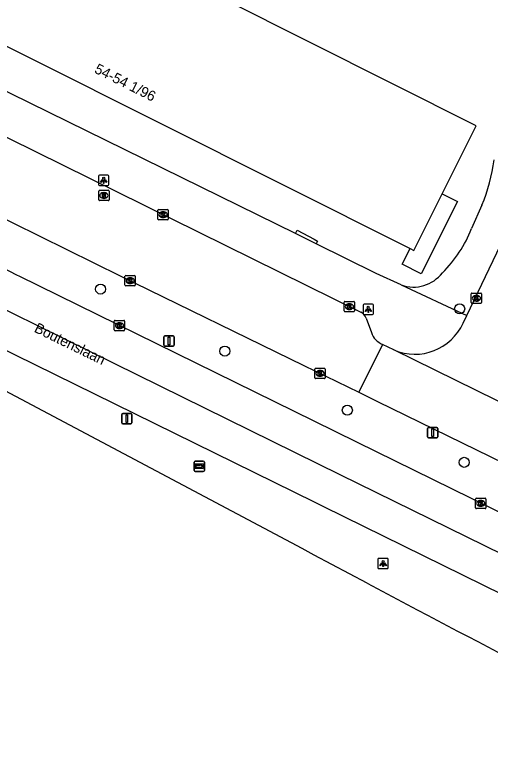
# Model space of a CAD drawing. Extents: x 160356 to 161355, y 381727 to 382845.
# Drawn here: x 160471 to 160517.1, y 381953 to 382025.3 of the extents above; entities that cross this region are included whole.
import ezdxf

# ---------------------------------------------------------------- set-up
doc = ezdxf.new("R2010")
doc.units = 0
for name, color, linetype in [('IMGEO_Boom', 7, 'Continuous'), ('IMGEO_Kolk', 7, 'Continuous'), ('IMGEO_Lichtpunt', 7, 'Continuous'), ('IMGEO_Openbare_ruimte_label', 7, 'Continuous'), ('IMGEO_Pand', 7, 'Continuous'), ('IMGEO_Pand_nummerreeks', 7, 'Continuous'), ('IMGEO_Rijbaan_lokaal_open', 7, 'Continuous'), ('IMGEO_Rijbaan_regionaal_gesloten', 7, 'Continuous'), ('IMGEO_Rioolput', 7, 'Continuous'), ('IMGEO_Verkeersbordpaal', 7, 'Continuous'), ('IMGEO_Voetpad_op_trap', 7, 'Continuous'), ('IMGEO_Voetpad_open', 7, 'Continuous'), ('IMGEO_Wegwijzer', 7, 'Continuous')]:
    doc.layers.add(name, color=color, linetype=linetype)

msp = doc.modelspace()

# ---------------------------------------------------------------- linework, layer by layer
at = {"layer": 'IMGEO_Boom'}
for centre in [(160479.279, 381998.748), (160514.119, 381996.833), (160491.331, 381992.73), (160503.218, 381987.005), (160514.56, 381981.94)]:
    msp.add_circle(centre, 0.489, dxfattribs=at)
at = {"layer": 'IMGEO_Kolk'}
for p, q in [((160484.845, 382005.542), (160484.845, 382006.394)), ((160484.92, 382006.468), (160485.772, 382006.468)), ((160485.333, 382006.248), (160485.358, 382006.248)), ((160485.846, 382006.394), (160485.846, 382005.542)), ((160485.772, 382005.468), (160484.92, 382005.468)), ((160485.356, 382005.688), (160485.331, 382005.688)), ((160481.646, 381999.136), (160481.646, 381999.988)), ((160481.721, 382000.062), (160482.573, 382000.062)), ((160482.134, 381999.842), (160482.159, 381999.842)), ((160482.647, 381999.988), (160482.647, 381999.136)), ((160482.573, 381999.062), (160481.721, 381999.062)), ((160482.157, 381999.282), (160482.132, 381999.282)), ((160515.234, 381997.433), (160515.234, 381998.285)), ((160515.309, 381998.359), (160516.161, 381998.359)), ((160515.722, 381998.139), (160515.747, 381998.139)), ((160516.235, 381998.285), (160516.235, 381997.433)), ((160502.913, 381996.621), (160502.913, 381997.473)), ((160502.988, 381997.547), (160503.84, 381997.547)), ((160503.914, 381997.473), (160503.914, 381996.621)), ((160515.745, 381997.579), (160515.72, 381997.579)), ((160503.424, 381996.767), (160503.399, 381996.767)), ((160503.401, 381997.327), (160503.426, 381997.327)), ((160516.161, 381997.359), (160515.309, 381997.359)), ((160503.84, 381996.547), (160502.988, 381996.547)), ((160480.61, 381994.78), (160480.61, 381995.632)), ((160480.685, 381995.706), (160481.537, 381995.706)), ((160481.098, 381995.486), (160481.123, 381995.486)), ((160481.611, 381995.632), (160481.611, 381994.78)), ((160481.537, 381994.706), (160480.685, 381994.706)), ((160481.121, 381994.926), (160481.096, 381994.926)), ((160500.07, 381990.14), (160500.07, 381990.992)), ((160500.145, 381991.066), (160500.997, 381991.066)), ((160501.071, 381990.992), (160501.071, 381990.14)), ((160500.581, 381990.286), (160500.556, 381990.286)), ((160500.558, 381990.846), (160500.583, 381990.846)), ((160500.997, 381990.066), (160500.145, 381990.066)), ((160515.665, 381977.527), (160515.665, 381978.379)), ((160515.74, 381978.453), (160516.592, 381978.453)), ((160516.153, 381978.233), (160516.178, 381978.233)), ((160516.666, 381978.379), (160516.666, 381977.527)), ((160516.592, 381977.453), (160515.74, 381977.453)), ((160516.176, 381977.673), (160516.151, 381977.673))]:
    msp.add_line(p, q, dxfattribs=at)
for points in [[(160484.845, 382005.542), (160484.845, 382006.394)], [(160484.92, 382006.468), (160485.772, 382006.468)], [(160485.166, 382006.168), (160485.289, 382006.168), (160485.289, 382006.017), (160485.419, 382006.168), (160485.583, 382006.168), (160485.437, 382006.017), (160485.59, 382005.768), (160485.438, 382005.768), (160485.353, 382005.932), (160485.289, 382005.865), (160485.289, 382005.768), (160485.166, 382005.768), (160485.166, 382006.168)], [(160485.846, 382006.394), (160485.846, 382005.542)], [(160485.772, 382005.468), (160484.92, 382005.468)], [(160481.646, 381999.136), (160481.646, 381999.988)], [(160481.721, 382000.062), (160482.573, 382000.062)], [(160481.967, 381999.762), (160482.09, 381999.762), (160482.09, 381999.611), (160482.22, 381999.762), (160482.384, 381999.762), (160482.238, 381999.611), (160482.391, 381999.362), (160482.239, 381999.362), (160482.154, 381999.526), (160482.09, 381999.459), (160482.09, 381999.362), (160481.967, 381999.362), (160481.967, 381999.762)], [(160482.647, 381999.988), (160482.647, 381999.136)], [(160482.573, 381999.062), (160481.721, 381999.062)], [(160515.234, 381997.433), (160515.234, 381998.285)], [(160515.309, 381998.359), (160516.161, 381998.359)], [(160516.235, 381998.285), (160516.235, 381997.433)], [(160502.913, 381996.621), (160502.913, 381997.473)], [(160502.988, 381997.547), (160503.84, 381997.547)], [(160503.914, 381997.473), (160503.914, 381996.621)], [(160515.555, 381998.059), (160515.678, 381998.059), (160515.678, 381997.908), (160515.808, 381998.059), (160515.972, 381998.059), (160515.826, 381997.908), (160515.979, 381997.659), (160515.827, 381997.659), (160515.742, 381997.823), (160515.678, 381997.756), (160515.678, 381997.659), (160515.555, 381997.659), (160515.555, 381998.059)], [(160503.234, 381997.247), (160503.357, 381997.247), (160503.357, 381997.096), (160503.487, 381997.247), (160503.651, 381997.247), (160503.505, 381997.096), (160503.658, 381996.847), (160503.506, 381996.847), (160503.421, 381997.011), (160503.357, 381996.944), (160503.357, 381996.847), (160503.234, 381996.847), (160503.234, 381997.247)], [(160516.161, 381997.359), (160515.309, 381997.359)], [(160503.84, 381996.547), (160502.988, 381996.547)], [(160480.61, 381994.78), (160480.61, 381995.632)], [(160480.685, 381995.706), (160481.537, 381995.706)], [(160480.931, 381995.406), (160481.054, 381995.406), (160481.054, 381995.255), (160481.184, 381995.406), (160481.348, 381995.406), (160481.202, 381995.255), (160481.355, 381995.006), (160481.203, 381995.006), (160481.118, 381995.17), (160481.054, 381995.103), (160481.054, 381995.006), (160480.931, 381995.006), (160480.931, 381995.406)], [(160481.611, 381995.632), (160481.611, 381994.78)], [(160481.537, 381994.706), (160480.685, 381994.706)], [(160500.07, 381990.14), (160500.07, 381990.992)], [(160500.145, 381991.066), (160500.997, 381991.066)], [(160501.071, 381990.992), (160501.071, 381990.14)], [(160500.391, 381990.766), (160500.514, 381990.766), (160500.514, 381990.615), (160500.644, 381990.766), (160500.808, 381990.766), (160500.662, 381990.615), (160500.815, 381990.366), (160500.663, 381990.366), (160500.578, 381990.53), (160500.514, 381990.463), (160500.514, 381990.366), (160500.391, 381990.366), (160500.391, 381990.766)], [(160500.997, 381990.066), (160500.145, 381990.066)], [(160515.665, 381977.527), (160515.665, 381978.379)], [(160515.74, 381978.453), (160516.592, 381978.453)], [(160515.986, 381978.153), (160516.109, 381978.153), (160516.109, 381978.002), (160516.239, 381978.153), (160516.403, 381978.153), (160516.257, 381978.002), (160516.41, 381977.753), (160516.258, 381977.753), (160516.173, 381977.917), (160516.109, 381977.85), (160516.109, 381977.753), (160515.986, 381977.753), (160515.986, 381978.153)], [(160516.666, 381978.379), (160516.666, 381977.527)], [(160516.592, 381977.453), (160515.74, 381977.453)]]:
    msp.add_lwpolyline(points, dxfattribs=at)
for centre, start, end in [((160484.922, 382006.392), 91.55205, 178.44795), ((160484.922, 382006.392), 91.55205, 178.44795), ((160485.77, 382006.392), 1.55205, 88.44795), ((160485.77, 382006.392), 1.55205, 88.44795), ((160484.922, 382005.544), 181.55205, 268.44795), ((160484.922, 382005.544), 181.55205, 268.44795), ((160485.77, 382005.544), 271.55205, 358.44795), ((160485.77, 382005.544), 271.55205, 358.44795), ((160481.723, 381999.986), 91.55205, 178.44795), ((160481.723, 381999.986), 91.55205, 178.44795), ((160482.571, 381999.986), 1.55205, 88.44795), ((160482.571, 381999.986), 1.55205, 88.44795), ((160481.723, 381999.138), 181.55205, 268.44795), ((160481.723, 381999.138), 181.55205, 268.44795), ((160482.571, 381999.138), 271.55205, 358.44795), ((160482.571, 381999.138), 271.55205, 358.44795), ((160515.311, 381998.283), 91.55205, 178.44795), ((160515.311, 381998.283), 91.55205, 178.44795), ((160516.159, 381998.283), 1.55205, 88.44795), ((160516.159, 381998.283), 1.55205, 88.44795), ((160502.99, 381997.471), 91.55205, 178.44795), ((160502.99, 381997.471), 91.55205, 178.44795), ((160503.838, 381997.471), 1.55205, 88.44795), ((160503.838, 381997.471), 1.55205, 88.44795), ((160515.311, 381997.435), 181.55205, 268.44795), ((160515.311, 381997.435), 181.55205, 268.44795), ((160516.159, 381997.435), 271.55205, 358.44795), ((160516.159, 381997.435), 271.55205, 358.44795), ((160502.99, 381996.623), 181.55205, 268.44795), ((160502.99, 381996.623), 181.55205, 268.44795), ((160503.838, 381996.623), 271.55205, 358.44795), ((160503.838, 381996.623), 271.55205, 358.44795), ((160480.687, 381995.63), 91.55205, 178.44795), ((160480.687, 381995.63), 91.55205, 178.44795), ((160481.535, 381995.63), 1.55205, 88.44795), ((160481.535, 381995.63), 1.55205, 88.44795), ((160480.687, 381994.782), 181.55205, 268.44795), ((160480.687, 381994.782), 181.55205, 268.44795), ((160481.535, 381994.782), 271.55205, 358.44795), ((160481.535, 381994.782), 271.55205, 358.44795), ((160500.147, 381990.99), 91.55205, 178.44795), ((160500.147, 381990.99), 91.55205, 178.44795), ((160500.995, 381990.99), 1.55205, 88.44795), ((160500.995, 381990.99), 1.55205, 88.44795), ((160500.147, 381990.142), 181.55205, 268.44795), ((160500.147, 381990.142), 181.55205, 268.44795), ((160500.995, 381990.142), 271.55205, 358.44795), ((160500.995, 381990.142), 271.55205, 358.44795), ((160515.742, 381978.377), 91.55205, 178.44795), ((160515.742, 381978.377), 91.55205, 178.44795), ((160516.59, 381978.377), 1.55205, 88.44795), ((160516.59, 381978.377), 1.55205, 88.44795), ((160515.742, 381977.529), 181.55205, 268.44795), ((160515.742, 381977.529), 181.55205, 268.44795), ((160516.59, 381977.529), 271.55205, 358.44795), ((160516.59, 381977.529), 271.55205, 358.44795)]:
    msp.add_arc(centre, 0.0765, start, end, dxfattribs=at)
for centre, major_axis, ratio, start_param, end_param in [((160485.332, 382005.968), (-0.387, 0.002), 0.722429, 4.712389, 7.853982), ((160485.357, 382005.968), (-0.39, 0.002), 0.717154, 1.570796, 4.712389), ((160482.133, 381999.562), (-0.387, 0.002), 0.722429, 4.712389, 7.853982), ((160482.158, 381999.562), (-0.39, 0.002), 0.717154, 1.570796, 4.712389), ((160515.721, 381997.859), (-0.387, 0.002), 0.722429, 4.712389, 7.853982), ((160515.746, 381997.859), (-0.39, 0.002), 0.717154, 1.570796, 4.712389), ((160503.4, 381997.047), (-0.387, 0.002), 0.722429, 4.712389, 7.853982), ((160503.425, 381997.047), (-0.39, 0.002), 0.717154, 1.570796, 4.712389), ((160481.097, 381995.206), (-0.387, 0.002), 0.722429, 4.712389, 7.853982), ((160481.122, 381995.206), (-0.39, 0.002), 0.717154, 1.570796, 4.712389), ((160500.557, 381990.566), (-0.387, 0.002), 0.722429, 4.712389, 7.853982), ((160500.582, 381990.566), (-0.39, 0.002), 0.717154, 1.570796, 4.712389), ((160516.152, 381977.953), (-0.387, 0.002), 0.722429, 4.712389, 7.853982), ((160516.177, 381977.953), (-0.39, 0.002), 0.717154, 1.570796, 4.712389)]:
    msp.add_ellipse(centre, major_axis=major_axis, ratio=ratio, start_param=start_param, end_param=end_param, dxfattribs=at)
at = {"layer": 'IMGEO_Lichtpunt'}
for p, q in [((160479.082, 382009.708), (160479.082, 382008.901)), ((160479.082, 382009.708), (160479.082, 382008.901)), ((160479.984, 382009.803), (160479.176, 382009.803)), ((160479.984, 382009.803), (160479.176, 382009.803)), ((160480.078, 382008.901), (160480.078, 382009.708)), ((160480.078, 382008.901), (160480.078, 382009.708)), ((160479.176, 382008.807), (160479.984, 382008.807)), ((160479.176, 382008.807), (160479.984, 382008.807)), ((160504.749, 381997.184), (160504.749, 381996.377)), ((160504.749, 381997.184), (160504.749, 381996.377)), ((160505.651, 381997.279), (160504.843, 381997.279)), ((160505.651, 381997.279), (160504.843, 381997.279)), ((160505.745, 381996.377), (160505.745, 381997.184)), ((160505.745, 381996.377), (160505.745, 381997.184)), ((160504.843, 381996.283), (160505.651, 381996.283)), ((160504.843, 381996.283), (160505.651, 381996.283)), ((160506.192, 381972.531), (160506.192, 381971.724)), ((160506.192, 381972.531), (160506.192, 381971.724)), ((160507.094, 381972.626), (160506.286, 381972.626)), ((160507.094, 381972.626), (160506.286, 381972.626)), ((160507.188, 381971.724), (160507.188, 381972.531)), ((160507.188, 381971.724), (160507.188, 381972.531)), ((160506.286, 381971.63), (160507.094, 381971.63)), ((160506.286, 381971.63), (160507.094, 381971.63))]:
    msp.add_line(p, q, dxfattribs=at)
for points in [[(160479.456, 382009.372), (160479.495, 382009.344), (160479.307, 382009.082), (160479.269, 382009.109), (160479.456, 382009.372)], [(160479.558, 382009.324), (160479.605, 382009.324), (160479.605, 382009.002), (160479.558, 382009.002), (160479.558, 382009.324)], [(160479.668, 382009.344), (160479.706, 382009.371), (160479.893, 382009.109), (160479.854, 382009.081), (160479.668, 382009.344)], [(160505.123, 381996.848), (160505.162, 381996.82), (160504.974, 381996.558), (160504.936, 381996.585), (160505.123, 381996.848)], [(160505.225, 381996.8), (160505.272, 381996.8), (160505.272, 381996.478), (160505.225, 381996.478), (160505.225, 381996.8)], [(160505.335, 381996.82), (160505.373, 381996.847), (160505.56, 381996.585), (160505.521, 381996.557), (160505.335, 381996.82)], [(160506.566, 381972.195), (160506.605, 381972.167), (160506.417, 381971.905), (160506.379, 381971.932), (160506.566, 381972.195)], [(160506.668, 381972.147), (160506.715, 381972.147), (160506.715, 381971.825), (160506.668, 381971.825), (160506.668, 381972.147)], [(160506.778, 381972.167), (160506.816, 381972.194), (160507.003, 381971.932), (160506.964, 381971.904), (160506.778, 381972.167)]]:
    msp.add_lwpolyline(points, dxfattribs=at)
for centre in [(160479.581, 382009.506), (160505.248, 381996.982), (160506.691, 381972.329)]:
    msp.add_circle(centre, 0.0994, dxfattribs=at)
for centre, start, end in [((160479.176, 382009.708), 90, 180), ((160479.176, 382009.708), 90, 180), ((160479.984, 382009.708), 0, 90), ((160479.984, 382009.708), 0, 90), ((160479.176, 382008.901), 180, 270), ((160479.176, 382008.901), 180, 270), ((160479.984, 382008.901), 270, 0), ((160479.984, 382008.901), 270, 360), ((160504.843, 381997.184), 90, 180), ((160504.843, 381997.184), 90, 180), ((160505.651, 381997.184), 0, 90), ((160505.651, 381997.184), 0, 90), ((160504.843, 381996.377), 180, 270), ((160504.843, 381996.377), 180, 270), ((160505.651, 381996.377), 270, 0), ((160505.651, 381996.377), 270, 360), ((160506.286, 381972.531), 90, 180), ((160506.286, 381972.531), 90, 180), ((160507.094, 381972.531), 0, 90), ((160507.094, 381972.531), 0, 90), ((160506.286, 381971.724), 180, 270), ((160506.286, 381971.724), 180, 270), ((160507.094, 381971.724), 270, 0), ((160507.094, 381971.724), 270, 360)]:
    msp.add_arc(centre, 0.0946, start, end, dxfattribs=at)
at = {"layer": 'IMGEO_Pand'}
for points in [[(160467.763, 382065.943), (160453.202, 382036.961), (160457.345, 382034.882), (160455.535, 382031.265), (160454.11, 382028.419), (160459.424, 382025.758), (160460.202, 382027.329), (160509.315, 382002.675)], [(160512.424, 382007.997), (160515.732, 382014.582), (160475.062, 382034.999), (160472.463, 382029.821), (160466.35, 382032.89), (160479.916, 382059.863), (160474.49, 382062.578)], [(160509.315, 382002.675), (160509.662, 382002.5), (160512.424, 382007.997)]]:
    msp.add_lwpolyline(points, dxfattribs=at)
at = {"layer": 'IMGEO_Rijbaan_lokaal_open'}
for points in [[(160514.813, 381996.196), (160519.525, 382006.044), (160521.512, 382011.289), (160521.895, 382012.476), (160522.836, 382027.224)], [(160444.04, 382026.363), (160504.52, 381996.501)], [(160447.16, 382016.805), (160481.251, 382000), (160498.999, 381991.333), (160504.347, 381988.735)], [(160514.455, 381995.447), (160514.813, 381996.196)], [(160505.047, 381995.939), (160505.549, 381994.526)], [(160506.618, 381993.385), (160504.347, 381988.735)], [(160507.741, 381992.845), (160506.618, 381993.385)], [(160521.73, 381985.97), (160507.741, 381992.845)], [(160504.347, 381988.735), (160506.148, 381987.854), (160521.176, 381980.499)]]:
    msp.add_lwpolyline(points, dxfattribs=at)
for centre, radius, start, end in [((160503.998, 381995.484), 1.143, 23.47103, 62.84731), ((160509.768, 381997.577), 5.148, 246.81002, 335.5575), ((160507.376, 381995.167), 1.936, 199.31879, 246.94923)]:
    msp.add_arc(centre, radius, start, end, dxfattribs=at)
at = {"layer": 'IMGEO_Rijbaan_regionaal_gesloten'}
for points in [[(160470.966, 382000.2), (160470.66, 382000.348), (160450.169, 382010.348), (160440.51, 382015.937), (160430.85, 382021.147), (160416.645, 382028.442), (160389.625, 382042.303), (160373.577, 382050.173)], [(160371.881, 382047.489), (160375.217, 382045.862), (160386.708, 382039.893), (160421.758, 382022.143), (160437.621, 382013.617), (160463.286, 382000.069), (160480.616, 381991.543), (160502.506, 381980.754), (160574.526, 381945.414), (160603.508, 381931.151), (160621.946, 381922.116), (160644.778, 381911.361)], [(160505.14, 381970.214), (160500, 381972.943), (160498.82, 381973.569), (160449.024, 382000), (160446.592, 382001.291)], [(160455.444, 382000), (160500, 381978.108), (160500.917, 381977.657), (160539.534, 381958.684)], [(160533.77, 381969.346), (160504.124, 381983.908), (160500, 381985.934), (160471.374, 382000), (160471.23, 382000.07), (160470.966, 382000.2)]]:
    msp.add_lwpolyline(points, dxfattribs=at)
msp.add_arc((160994.241, 382884.268), 1036.684, 241.849199, 243.798888, dxfattribs=at)
at = {"layer": 'IMGEO_Rioolput'}
for p, q in [((160479.101, 382007.4), (160479.101, 382008.252)), ((160479.176, 382008.326), (160480.028, 382008.326)), ((160480.102, 382008.252), (160480.102, 382007.4)), ((160479.612, 382007.546), (160479.587, 382007.546)), ((160479.589, 382008.106), (160479.614, 382008.106)), ((160480.028, 382007.326), (160479.176, 382007.326))]:
    msp.add_line(p, q, dxfattribs=at)
for points in [[(160479.101, 382007.4), (160479.101, 382008.252)], [(160479.176, 382008.326), (160480.028, 382008.326)], [(160480.102, 382008.252), (160480.102, 382007.4)], [(160479.69, 382008.024), (160479.438, 382008.026), (160479.438, 382007.626)], [(160479.438, 382007.626), (160479.562, 382007.626), (160479.562, 382007.788), (160479.573, 382007.788)], [(160479.616, 382007.945), (160479.562, 382007.945), (160479.562, 382007.864)], [(160479.562, 382007.864), (160479.614, 382007.864)], [(160479.62, 382007.759), (160479.691, 382007.626), (160479.831, 382007.626), (160479.766, 382007.752)], [(160480.028, 382007.326), (160479.176, 382007.326)]]:
    msp.add_lwpolyline(points, dxfattribs=at)
for centre, radius, start, end in [((160479.178, 382008.25), 0.0765, 91.55205, 178.44795), ((160479.178, 382008.25), 0.0765, 91.55205, 178.44795), ((160480.026, 382008.25), 0.0765, 1.55205, 88.44795), ((160480.026, 382008.25), 0.0765, 1.55205, 88.44795), ((160479.572, 382007.735), 0.0533, 26.02933, 88.69889), ((160479.598, 382008.053), 0.19, 274.7715, 282.96867), ((160479.622, 382007.849), 0.0964, 77.00612, 93.18647), ((160479.636, 382007.906), 0.0378, 276.66336, 79.67722), ((160479.689, 382007.914), 0.109, 350.36119, 89.41601), ((160479.687, 382007.914), 0.112, 277.58423, 350.98172), ((160479.671, 382007.699), 0.108, 29.51342, 73.79051), ((160479.178, 382007.402), 0.0765, 181.55205, 268.44795), ((160479.178, 382007.402), 0.0765, 181.55205, 268.44795), ((160480.026, 382007.402), 0.0765, 271.55205, 358.44795), ((160480.026, 382007.402), 0.0765, 271.55205, 358.44795)]:
    msp.add_arc(centre, radius, start, end, dxfattribs=at)
for centre, major_axis, ratio, start_param, end_param in [((160479.588, 382007.826), (-0.387, 0.002), 0.722429, 4.712389, 7.853982), ((160479.613, 382007.826), (-0.39, 0.002), 0.717154, 1.570796, 4.712389)]:
    msp.add_ellipse(centre, major_axis=major_axis, ratio=ratio, start_param=start_param, end_param=end_param, dxfattribs=at)
at = {"layer": 'IMGEO_Verkeersbordpaal'}
for p, q in [((160485.416, 381993.316), (160485.416, 381994.116)), ((160485.416, 381994.116), (160485.416, 381993.316)), ((160485.516, 381994.216), (160486.306, 381994.216)), ((160486.306, 381994.216), (160485.516, 381994.216)), ((160486.406, 381994.116), (160486.406, 381993.316)), ((160486.406, 381993.316), (160486.406, 381994.116)), ((160486.306, 381993.216), (160485.516, 381993.216)), ((160485.516, 381993.216), (160486.306, 381993.216)), ((160481.325, 381985.774), (160481.325, 381986.574)), ((160481.325, 381986.574), (160481.325, 381985.774)), ((160481.425, 381986.674), (160482.215, 381986.674)), ((160482.215, 381986.674), (160481.425, 381986.674)), ((160482.315, 381986.574), (160482.315, 381985.774)), ((160482.315, 381985.774), (160482.315, 381986.574)), ((160482.215, 381985.674), (160481.425, 381985.674)), ((160481.425, 381985.674), (160482.215, 381985.674)), ((160511, 381984.42), (160511, 381985.22)), ((160511, 381985.22), (160511, 381984.42)), ((160511.1, 381985.32), (160511.89, 381985.32)), ((160511.89, 381985.32), (160511.1, 381985.32)), ((160511.99, 381985.22), (160511.99, 381984.42)), ((160511.99, 381984.42), (160511.99, 381985.22)), ((160511.89, 381984.32), (160511.1, 381984.32)), ((160511.1, 381984.32), (160511.89, 381984.32))]:
    msp.add_line(p, q, dxfattribs=at)
for points in [[(160485.836, 381994.091), (160485.986, 381994.091), (160485.986, 381993.341), (160485.836, 381993.341), (160485.836, 381994.091)], [(160481.745, 381986.549), (160481.895, 381986.549), (160481.895, 381985.799), (160481.745, 381985.799), (160481.745, 381986.549)], [(160511.42, 381985.195), (160511.57, 381985.195), (160511.57, 381984.445), (160511.42, 381984.445), (160511.42, 381985.195)]]:
    msp.add_lwpolyline(points, dxfattribs=at)
for centre, start, end in [((160485.516, 381994.116), 90, 180), ((160485.516, 381994.116), 90, 180), ((160486.306, 381994.116), 0, 90), ((160486.306, 381994.116), 360, 90), ((160485.516, 381993.316), 180, 270), ((160485.516, 381993.316), 180, 270), ((160486.306, 381993.316), 270, 0), ((160486.306, 381993.316), 270, 0), ((160481.425, 381986.574), 90, 180), ((160481.425, 381986.574), 90, 180), ((160482.215, 381986.574), 0, 90), ((160482.215, 381986.574), 360, 90), ((160481.425, 381985.774), 180, 270), ((160481.425, 381985.774), 180, 270), ((160482.215, 381985.774), 270, 0), ((160482.215, 381985.774), 270, 0), ((160511.1, 381985.22), 90, 180), ((160511.1, 381985.22), 90, 180), ((160511.89, 381985.22), 0, 90), ((160511.89, 381985.22), 360, 90), ((160511.1, 381984.42), 180, 270), ((160511.1, 381984.42), 180, 270), ((160511.89, 381984.42), 270, 0), ((160511.89, 381984.42), 270, 0)]:
    msp.add_arc(centre, 0.1, start, end, dxfattribs=at)
at = {"layer": 'IMGEO_Voetpad_op_trap'}
msp.add_lwpolyline([(160512.424, 382007.997), (160513.909, 382007.227), (160510.392, 382000.227), (160508.55, 382001.159), (160509.315, 382002.675)], dxfattribs=at)
at = {"layer": 'IMGEO_Voetpad_open'}
for points in [[(160498.2, 382004.121), (160459.519, 382023.117), (160443.07, 382031.277), (160444.03, 382033.206), (160442.897, 382033.686)], [(160516.275, 382006.87), (160515.271, 382004.613)], [(160498.2, 382004.121), (160498.363, 382004.454), (160500, 382003.585), (160500.339, 382003.405), (160500.202, 382003.127)], [(160500.202, 382003.127), (160500, 382003.227), (160498.2, 382004.121)], [(160508.456, 381999.148), (160506.018, 382000.266), (160500.202, 382003.127)], [(160508.456, 381999.148), (160514.813, 381996.196)]]:
    msp.add_lwpolyline(points, dxfattribs=at)
for centre, radius, start, end in [((160499.329, 382013.826), 18.318, 337.68327, 352.00456), ((160503.649, 382009.218), 12.501, 314.69258, 338.3855), ((160509.644, 382002.449), 3.508, 250.20382, 322.86462)]:
    msp.add_arc(centre, radius, start, end, dxfattribs=at)
at = {"layer": 'IMGEO_Wegwijzer'}
for p, q in [((160488.355, 381981.161), (160488.355, 381981.961)), ((160488.355, 381981.961), (160488.355, 381981.161)), ((160488.455, 381982.061), (160489.245, 381982.061)), ((160489.245, 381982.061), (160488.455, 381982.061)), ((160489.345, 381981.961), (160489.345, 381981.161)), ((160489.345, 381981.161), (160489.345, 381981.961)), ((160489.245, 381981.061), (160488.455, 381981.061)), ((160488.455, 381981.061), (160489.245, 381981.061))]:
    msp.add_line(p, q, dxfattribs=at)
for points in [[(160488.456, 381981.793), (160489.244, 381981.793), (160489.244, 381981.329), (160488.456, 381981.329), (160488.456, 381981.793)], [(160488.521, 381981.645), (160488.521, 381981.561), (160488.521, 381981.477), (160488.932, 381981.477), (160488.932, 381981.394), (160489.179, 381981.561), (160488.932, 381981.728), (160488.932, 381981.645), (160488.521, 381981.645)]]:
    msp.add_lwpolyline(points, dxfattribs=at)
for centre, start, end in [((160488.455, 381981.961), 90, 180), ((160488.455, 381981.961), 90, 180), ((160489.245, 381981.961), 0, 90), ((160489.245, 381981.961), 360, 90), ((160488.455, 381981.161), 180, 270), ((160488.455, 381981.161), 180, 270), ((160489.245, 381981.161), 270, 0), ((160489.245, 381981.161), 270, 0)]:
    msp.add_arc(centre, 0.1, start, end, dxfattribs=at)

# ---------------------------------------------------------------- texts
at = {"layer": 'IMGEO_Openbare_ruimte_label'}
msp.add_text('Boutenslaan', height=1, rotation=333.89618, dxfattribs=at).set_placement((160472.757, 381994.632))
at = {"layer": 'IMGEO_Pand_nummerreeks'}
msp.add_text('54-54 1/96', height=1, rotation=333.346, dxfattribs=at).set_placement((160478.596, 382019.773))

doc.saveas('drawing.dxf')
